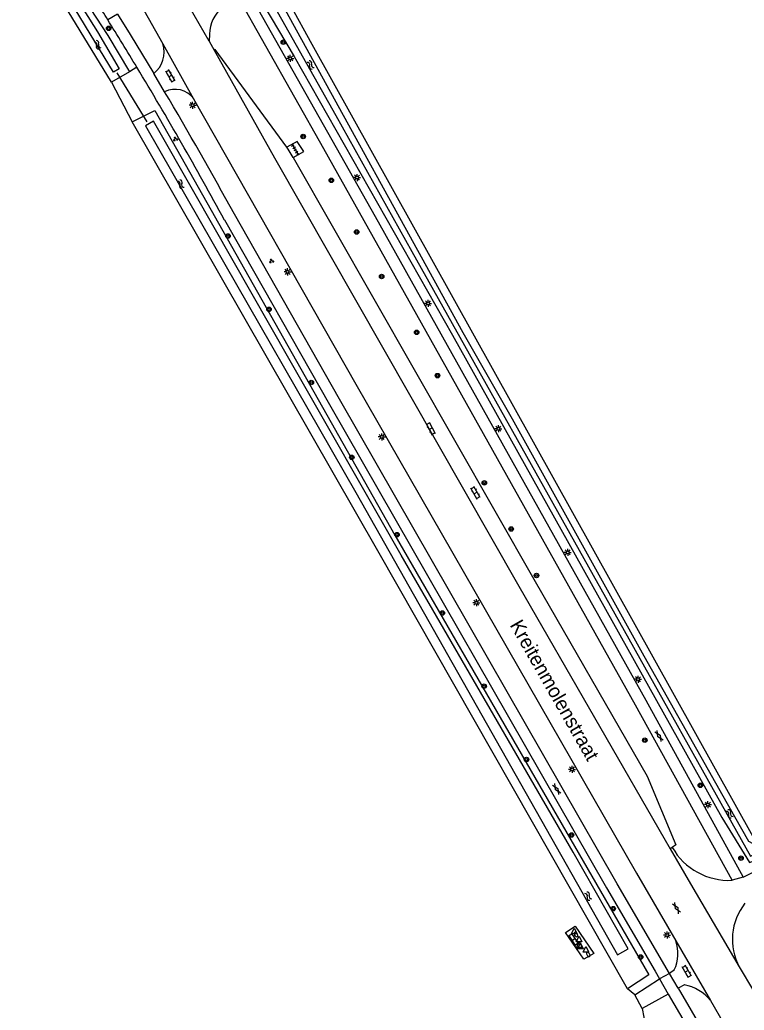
# Model space of a CAD drawing. Extents: x 136000 to 141000, y 400494 to 402006.
# Drawn here: x 139807.7 to 139936.3, y 400637.6 to 400813.4 of the extents above; entities that cross this region are included whole.
import ezdxf

# ---------------------------------------------------------------- set-up
doc = ezdxf.new("R2010")
doc.units = 0
for name, color, linetype in [('gg-anno-openbare ruimte label', 7, 'Continuous'), ('gg-knt-verharding', 7, 'Continuous'), ('gg-kntw-bovenkant insteek waterloop', 7, 'Continuous'), ('gg-kntw-waterlijn', 7, 'Continuous'), ('gg-kwrk-duiker nz buis', 7, 'Continuous'), ('gt-grn-groengrens', 7, 'Continuous'), ('gt-grn-weggrens', 7, 'Continuous'), ('gt-symb-boom', 7, 'Continuous'), ('gt-symb-brandkraan', 7, 'Continuous'), ('gt-symb-gesloten verharding', 7, 'Continuous'), ('gt-symb-groenvak', 7, 'Continuous'), ('gt-symb-klinker verharding', 7, 'Continuous'), ('gt-symb-lichtmast', 7, 'Continuous'), ('gt-symb-tegel verharding', 7, 'Continuous'), ('gt-symb-waterafsluiter', 7, 'Continuous'), ('gt-symb-watersymbool', 7, 'Continuous')]:
    doc.layers.add(name, color=color, linetype=linetype)

# ---------------------------------------------------------------- blocks, each defined once
blk = doc.blocks.new('gt0-KL1')
at = {"layer": 'gt-symb-klinker verharding'}
for p, q in [((-1.15, 0.3), (1.15, 0.3)), ((-1, -0.3), (-1, 0.3)), ((-0.5, 0.3), (-0.5, 0.45)), ((0, -0.3), (0, 0.3)), ((0.5, 0.3), (0.5, 0.45)), ((1, -0.3), (1, 0.3)), ((-1.15, -0.3), (1.15, -0.3)), ((-0.5, -0.45), (-0.5, -0.3)), ((0.5, -0.45), (0.5, -0.3))]:
    blk.add_line(p, q, dxfattribs=at)
blk = doc.blocks.new('gt0-BOOM')
at = {"layer": 'gt-symb-boom'}
for radius in [0.4, 0.2]:
    blk.add_circle((0, 0), radius, dxfattribs=at)
blk = doc.blocks.new('gt0-LMAST')
at = {"layer": 'gt-symb-lichtmast'}
for p, q in [((-0.18, 0.17), (-0.45, 0.44)), ((-0.01, 0.25), (-0.01, 0.62)), ((0.17, 0.17), (0.44, 0.44)), ((-0.26, 0), (-0.63, 0)), ((-0.18, -0.18), (-0.45, -0.45)), ((-0.01, -0.25), (-0.01, -0.63)), ((0.44, -0.45), (0.17, -0.18)), ((0.24, 0), (0.62, 0))]:
    blk.add_line(p, q, dxfattribs=at)
blk.add_circle((-0.01, 0), 0.25, dxfattribs=at)
blk = doc.blocks.new('gt0-WA')
at = {"layer": 'gt-symb-watersymbool'}
for centre, start, end in [((-0.32, 0.02), 28.0725, 151.9275), ((0.43, 0.42), 208.0725, 331.9275), ((-0.32, -0.43), 28.0725, 151.9275), ((0.43, -0.03), 208.0725, 331.9275)]:
    blk.add_arc(centre, 0.425, start, end, dxfattribs=at)
blk = doc.blocks.new('gt0-GESVH1')
at = {"layer": 'gt-symb-gesloten verharding'}
for p, q in [((-0.99, -0.26), (0.01, 0.24)), ((0.01, -0.26), (-0.99, 0.24)), ((0.01, 0.24), (1.01, -0.26)), ((1.01, 0.24), (0.01, -0.26))]:
    blk.add_line(p, q, dxfattribs=at)
blk = doc.blocks.new('gt0-BR')
at = {"layer": 'gt-symb-brandkraan'}
for centre, radius, start, end in [((-0.24, 0), 0.206, 107.5669, 252.4331), ((0.6, -2.66), 3, 106.892, 107.5669), ((0, -0.69), 0.938, 73.108, 106.892), ((-0.6, -2.66), 3, 72.4331, 73.108), ((0.24, 0), 0.206, 287.567, 72.4331), ((0.6, 2.66), 3, 252.4331, 253.108), ((0, 0.69), 0.938, 253.108, 286.8921), ((-0.6, 2.66), 3, 286.8921, 287.567)]:
    blk.add_arc(centre, radius, start, end, dxfattribs=at)
blk = doc.blocks.new('gt0-WAFSL')
at = {"layer": 'gt-symb-waterafsluiter'}
for p, q in [((-0.5, -0.33), (0, 0.67)), ((0, 0.67), (0.5, -0.33)), ((0.5, -0.33), (-0.5, -0.33))]:
    blk.add_line(p, q, dxfattribs=at)
blk = doc.blocks.new('gt0-GRVAK')
at = {"layer": 'gt-symb-groenvak'}
for p, q in [((-0.11, 0.19), (-0.23, 0.24)), ((-0.18, 0.15), (0.09, 0.15)), ((-0.09, 0.21), (-0.16, 0.32)), ((-0.05, 0.21), (-0.05, 0.39)), ((0, 0.21), (0.06, 0.32)), ((0.02, 0.19), (0.13, 0.24)), ((0.26, -0.05), (0.2, 0.06)), ((0.3, -0.05), (0.3, 0.13)), ((0.35, -0.05), (0.41, 0.06)), ((-0.24, -0.23), (-0.36, -0.18)), ((-0.32, -0.26), (-0.05, -0.26)), ((-0.23, -0.21), (-0.29, -0.09)), ((-0.18, -0.2), (-0.18, -0.02)), ((-0.14, -0.21), (-0.07, -0.09)), ((-0.12, -0.23), (0, -0.18)), ((0.24, -0.07), (0.12, -0.02)), ((0.17, -0.11), (0.44, -0.11)), ((0.37, -0.07), (0.49, -0.02))]:
    blk.add_line(p, q, dxfattribs=at)
blk = doc.blocks.new('gt0-TEG1')
at = {"layer": 'gt-symb-tegel verharding'}
for p, q in [((-1.12, 0), (1.12, 0)), ((-0.9, -0.25), (-0.9, 0.25)), ((-0.45, -0.25), (-0.45, 0.25)), ((0, -0.25), (0, 0.25)), ((0.45, -0.25), (0.45, 0.25)), ((0.9, -0.25), (0.9, 0.25))]:
    blk.add_line(p, q, dxfattribs=at)

msp = doc.modelspace()

# ---------------------------------------------------------------- linework, layer by layer
at = {"layer": 'gg-knt-verharding'}
for p, q in [((139829.21, 400816.1), (139833.11, 400809.18)), ((139841.37, 400810.92), (139841.32, 400809.63)), ((139833.11, 400809.18), (139838.57, 400799.44)), ((139841.32, 400809.63), (139842.19, 400808.08)), ((139833.42, 400800.68), (139831.49, 400803.92)), ((139923.56, 400666.49), (139923.2, 400666.24)), ((139936.18, 400661.19), (139941.76, 400664.05)), ((139934.22, 400660.66), (139934.18, 400660.65)), ((139936.18, 400661.19), (139934.22, 400660.66)), ((139924.2, 400649.87), (139930.36, 400639.29)), ((139923.93, 400644.75), (139923.1, 400644.07)), ((139935.46, 400645.26), (139937.96, 400641)), ((139916.9, 400640.32), (139921.29, 400643.13)), ((139920.5, 400644.5), (139921.29, 400643.13)), ((139921.29, 400643.13), (139922.85, 400640.44)), ((139924.61, 400641.48), (139923.1, 400644.07)), ((139925.71, 400642.1), (139924.61, 400641.48)), ((139924.61, 400641.48), (139948.32, 400600.81)), ((139918.23, 400637.91), (139916.9, 400640.32)), ((139922.85, 400640.44), (139918.23, 400637.91)), ((139922.85, 400640.44), (139946.53, 400599.77)), ((139930.36, 400639.29), (139941.41, 400620.18))]:
    msp.add_line(p, q, dxfattribs=at)
for points in [[(139847.71, 400819.41), (139870.79, 400778.5), (139918.85, 400692.65), (139936.18, 400661.19)], [(139934.22, 400660.66), (139917.02, 400691.76), (139861.7, 400790.53), (139846.22, 400817.96)], [(139825.06, 400814.44), (139827.32, 400810.81), (139831.49, 400803.92)], [(139855.13, 400790.82), (139842.4, 400808.16), (139842.19, 400808.08)], [(139842.19, 400808.08), (139852.93, 400788.92), (139896.33, 400712.85), (139923.2, 400666.24)], [(139838.57, 400799.44), (139867.35, 400748.76), (139917.19, 400661.9), (139924.2, 400649.87)], [(139856.22, 400789.02), (139858.11, 400790.09), (139856.95, 400791.84), (139855.13, 400790.82)], [(139856.22, 400789.02), (139855.38, 400790.49), (139855.13, 400790.82)], [(139856.22, 400789.02), (139899.2, 400713.69), (139919.1, 400679.12), (139924.19, 400666.93), (139923.56, 400666.49)], [(139923.1, 400644.07), (139913.78, 400660.03), (139864.47, 400746.11), (139845.81, 400778.91)], [(139844.05, 400777.9), (139862.69, 400745.11), (139911.88, 400659.3), (139920.5, 400644.5)], [(139909.66, 400647.65), (139907.86, 400646.63), (139904.62, 400651.39), (139906.3, 400652.51), (139909.66, 400647.65)]]:
    msp.add_lwpolyline(points, dxfattribs=at)
for centre, radius, start, end in [((139267.84, 400468.28), 653.99, 31.85547, 32.17837), ((139847.93, 400810.71), 6.56, 131.3884, 178.1297), ((139227.33, 400442.63), 701.94, 31.08162, 31.889), ((139828.43, 400807.74), 4.89, 308.7689, 17.0777), ((139212.5, 400433.55), 719.33, 28.60086, 31.09079), ((139835.24, 400796.92), 4.18, 37.0621, 115.8304), ((139202.89, 400427.47), 732.7, 28.66222, 30.621), ((139933.6, 400672.17), 11.53, 209.5109, 272.9105), ((139944.63, 400650.14), 10.39, 141.6918, 207.9824), ((139917.76, 400647.64), 6.81, 334.9028, 19.1549), ((139924.19, 400634.33), 7.91, 38.8058, 78.9847)]:
    msp.add_arc(centre, radius, start, end, dxfattribs=at)
at = {"layer": 'gg-kntw-bovenkant insteek waterloop'}
for p, q in [((139827.18, 400804.22), (139824.01, 400802.38)), ((139919.42, 400643.87), (139915.6, 400641.37))]:
    msp.add_line(p, q, dxfattribs=at)
for points in [[(139787.42, 400862.67), (139790, 400863.96), (139800.58, 400845.98), (139820.21, 400815.46), (139823.33, 400810.68), (139827.18, 400804.22)], [(139824.01, 400802.38), (139805.18, 400833.26), (139787.42, 400862.67)], [(139852.48, 400821.43), (139849.56, 400818.54), (139856.45, 400806.93), (139884.55, 400757.42), (139932.39, 400671.78)], [(139855.73, 400816.08), (139859.57, 400809.11), (139938.15, 400667.87)], [(139827.68, 400795.31), (139831.65, 400797.37), (139874.28, 400721.94), (139919.42, 400643.87)], [(139915.6, 400641.37), (139871.3, 400719.17), (139827.68, 400795.31)], [(139932.39, 400671.78), (139937.27, 400663.79), (139939.27, 400664.57), (139940.43, 400666.62)]]:
    msp.add_lwpolyline(points, dxfattribs=at)
at = {"layer": 'gg-kntw-waterlijn'}
for points in [[(139788.97, 400861.99), (139789.97, 400862.49), (139803.46, 400839.92), (139821.52, 400811.29), (139825.35, 400804.76), (139824.33, 400804.16), (139814.2, 400820.84), (139799.98, 400843.66), (139788.97, 400861.99)], [(139853.37, 400819.99), (139851.59, 400818.26), (139863.81, 400796.44), (139877.34, 400772.3), (139912.56, 400709.43), (139937.48, 400664.95), (139939.09, 400665.85), (139938.59, 400666.75), (139937.18, 400667.51), (139934.7, 400671.89), (139918.55, 400700.44), (139895.17, 400742.51), (139886.43, 400757.86), (139854.86, 400815.13), (139853.42, 400817.75), (139854.25, 400818.59)], [(139838.86, 400782.5), (139831.45, 400795.45), (139830.04, 400794.64), (139839.74, 400777.7), (139867.35, 400729.49), (139896.62, 400677.82), (139913.85, 400647.39), (139915.73, 400648.46), (139905.98, 400665.67), (139875.41, 400718.41), (139855.47, 400753.31), (139838.86, 400782.5)]]:
    msp.add_lwpolyline(points, dxfattribs=at)
at = {"layer": 'gg-kwrk-duiker nz buis'}
msp.add_line((139830.33, 400795.32), (139824.97, 400804.02), dxfattribs=at)
at = {"layer": 'gt-grn-groengrens'}
for p, q in [((139828.49, 400805.01), (139827.18, 400804.22)), ((139824.01, 400802.38), (139827.68, 400795.31)), ((139916.9, 400640.32), (139915.6, 400641.37)), ((139918.23, 400637.91), (139918.83, 400634.81))]:
    msp.add_line(p, q, dxfattribs=at)
at = {"layer": 'gt-grn-weggrens'}
for p, q in [((139841.32, 400809.63), (139835.76, 400819.47)), ((139825.06, 400814.44), (139823.33, 400813.45)), ((139923.1, 400644.07), (139921.29, 400643.13))]:
    msp.add_line(p, q, dxfattribs=at)
msp.add_lwpolyline([(139923.2, 400666.24), (139926.78, 400660.04), (139935.46, 400645.26)], dxfattribs=at)

# ---------------------------------------------------------------- block references
at = {"layer": 'gt-symb-boom'}
for p in [(139823.48, 400811.94), (139854.51, 400809.49), (139858.02, 400792.74), (139863.02, 400784.95), (139844.67, 400775.05), (139867.53, 400775.78), (139871.95, 400767.86), (139851.96, 400762.04), (139878.17, 400757.96), (139881.87, 400750.27), (139859.46, 400749.04), (139866.65, 400735.76), (139890.2, 400731.22), (139874.68, 400722.02), (139894.96, 400723.04), (139899.45, 400714.77), (139882.73, 400708.11), (139890.15, 400695.11), (139918.68, 400685.52), (139897.67, 400682.09), (139928.55, 400677.51), (139905.68, 400668.69), (139935.77, 400664.58), (139913.08, 400655.61), (139917.95, 400647.02)]:
    msp.add_blockref('gt0-BOOM', p, dxfattribs=at)
at = {"layer": 'gt-symb-brandkraan'}
for p, rotation in [((139906.45, 400651.02), 123.70595654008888), ((139908.64, 400647.48), 124.11906284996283)]:
    msp.add_blockref('gt0-BR', p, dxfattribs=dict(at, rotation=rotation))
at = {"layer": 'gt-symb-gesloten verharding'}
for p, rotation in [((139921.23, 400686.29), -57.99461679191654), ((139903.04, 400676.86), -57.99461679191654), ((139924.33, 400655.72), -59.99927221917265)]:
    msp.add_blockref('gt0-GESVH1', p, dxfattribs=dict(at, rotation=rotation))
at = {"layer": 'gt-symb-groenvak'}
for p in [(139835.33, 400792.26), (139852.4, 400770.6)]:
    msp.add_blockref('gt0-GRVAK', p, dxfattribs=at)
at = {"layer": 'gt-symb-klinker verharding'}
for p, rotation in [((139834.45, 400803.47), 120.000727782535), ((139880.66, 400740.86), -61.462662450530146), ((139888.63, 400729.44), 120.00072778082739), ((139906.07, 400650.15), 124.11906284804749), ((139926.14, 400644.46), 120.00072778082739)]:
    msp.add_blockref('gt0-KL1', p, dxfattribs=dict(at, rotation=rotation))
at = {"layer": 'gt-symb-lichtmast'}
for p in [(139855.72, 400806.6), (139838.4, 400798.28), (139867.6, 400785.44), (139855.25, 400768.7), (139880.2, 400763.09), (139892.69, 400740.84), (139871.99, 400739.37), (139905.01, 400718.88), (139888.78, 400709.93), (139917.49, 400696.35), (139905.77, 400680.35), (139929.9, 400674.08), (139922.65, 400650.93)]:
    msp.add_blockref('gt0-LMAST', p, dxfattribs=at)
at = {"layer": 'gt-symb-tegel verharding', "rotation": -59.79306598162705}
msp.add_blockref('gt0-TEG1', (139856.64, 400790.36), dxfattribs=at)
at = {"layer": 'gt-symb-waterafsluiter'}
for p in [(139906.15, 400651.5), (139907.02, 400650.06), (139907.08, 400649.04), (139907.24, 400648.8), (139908.24, 400648.2)]:
    msp.add_blockref('gt0-WAFSL', p, dxfattribs=at)
at = {"layer": 'gt-symb-watersymbool'}
for p, rotation in [((139821.49, 400809.05), -57.1202180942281), ((139859.37, 400805.39), 128.01566048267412), ((139836.27, 400784.29), -59.949676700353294), ((139933.77, 400672.41), 128.01566048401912), ((139908.68, 400657.79), 128.01566048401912)]:
    msp.add_blockref('gt0-WA', p, dxfattribs=dict(at, rotation=rotation))

# ---------------------------------------------------------------- texts
at = {"layer": 'gg-anno-openbare ruimte label'}
msp.add_text('Kreitenmolenstraat', height=2.5, rotation=299.7, dxfattribs=at).set_placement((139894.64, 400705.99))

doc.saveas('drawing.dxf')
